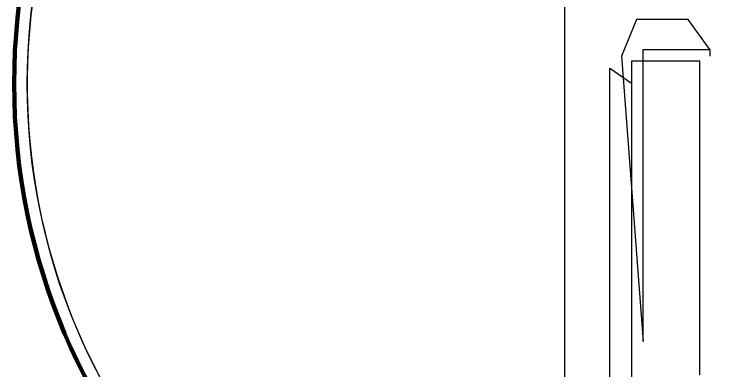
# Model space of a CAD drawing. Extents: x 553962 to 842807, y 8883888 to 9032388.
# Drawn here: x 808502 to 809564, y 8899313 to 8899846 of the extents above; entities that cross this region are included whole.
import ezdxf

# ---------------------------------------------------------------- set-up
doc = ezdxf.new("R2010")
doc.units = 0
doc.header["$LTSCALE"] = 200
doc.layers.add('4', color=7, linetype='Continuous', lineweight=25)

msp = doc.modelspace()

# ---------------------------------------------------------------- linework, layer by layer
at = {"layer": '4'}
for points in [[(809427.3, 8898802.8), (809427.3, 8898835.3), (809394.8, 8898835.3), (809394.8, 8898870.3), (809362.3, 8898870.3), (809362.3, 8898902.8), (809327.3, 8898902.8), (809327.3, 8898902.8), (809327.3, 8898935.3), (809327.3, 8900110.3), (808757.3, 8900110.3), (808757.3, 8900345.3)], [(809427.3, 8898802.8), (809427.3, 8898835.3), (809394.8, 8898835.3), (809394.8, 8898870.3), (809362.3, 8898870.3), (809362.3, 8898902.8), (809327.3, 8898902.8), (809327.3, 8898902.8), (809327.3, 8898935.3), (809327.3, 8900110.3), (808757.3, 8900110.3), (808757.3, 8900345.3)], [(809327.3, 8898935.3), (809327.3, 8900110.3)], [(809327.3, 8898935.3), (809327.3, 8900110.3)], [(809544.8, 8899792.8), (809512.3, 8899837.8), (809434.8, 8899837.8), (809412.3, 8899782.8), (809444.8, 8899355.3)], [(809544.8, 8899792.8), (809512.3, 8899837.8), (809434.8, 8899837.8), (809412.3, 8899782.8), (809444.8, 8899355.3)], [(809444.8, 8899355.3), (809444.8, 8899390.3), (809444.8, 8899425.3), (809444.8, 8899425.3), (809444.8, 8899455.3), (809444.8, 8899490.3), (809444.8, 8899490.3), (809444.8, 8899525.3), (809444.8, 8899525.3), (809444.8, 8899557.8), (809444.8, 8899557.8), (809444.8, 8899592.8), (809444.8, 8899625.3), (809444.8, 8899625.3), (809444.8, 8899657.8), (809444.8, 8899657.8), (809444.8, 8899657.8), (809444.8, 8899692.8), (809444.8, 8899692.8), (809444.8, 8899725.3), (809444.8, 8899725.3), (809444.8, 8899725.3), (809444.8, 8899760.3), (809444.8, 8899760.3), (809444.8, 8899760.3), (809444.8, 8899760.3), (809444.8, 8899792.8), (809444.8, 8899792.8), (809444.8, 8899792.8), (809444.8, 8899792.8), (809444.8, 8899792.8), (809479.8, 8899792.8), (809479.8, 8899792.8), (809512.3, 8899792.8), (809512.3, 8899792.8), (809544.8, 8899792.8), (809544.8, 8899792.8), (809544.8, 8899792.8), (809544.8, 8899792.8), (809544.8, 8899792.8), (809544.8, 8899792.8), (809544.8, 8899792.8), (809544.8, 8899792.8), (809544.8, 8899782.8)], [(809444.8, 8899355.3), (809444.8, 8899390.3), (809444.8, 8899425.3), (809444.8, 8899425.3), (809444.8, 8899455.3), (809444.8, 8899490.3), (809444.8, 8899490.3), (809444.8, 8899525.3), (809444.8, 8899525.3), (809444.8, 8899557.8), (809444.8, 8899557.8), (809444.8, 8899592.8), (809444.8, 8899625.3), (809444.8, 8899625.3), (809444.8, 8899657.8), (809444.8, 8899657.8), (809444.8, 8899657.8), (809444.8, 8899692.8), (809444.8, 8899692.8), (809444.8, 8899725.3), (809444.8, 8899725.3), (809444.8, 8899725.3), (809444.8, 8899760.3), (809444.8, 8899760.3), (809444.8, 8899760.3), (809444.8, 8899760.3), (809444.8, 8899792.8), (809444.8, 8899792.8), (809444.8, 8899792.8), (809444.8, 8899792.8), (809444.8, 8899792.8), (809479.8, 8899792.8), (809479.8, 8899792.8), (809512.3, 8899792.8), (809512.3, 8899792.8), (809544.8, 8899792.8), (809544.8, 8899792.8), (809544.8, 8899792.8), (809544.8, 8899792.8), (809544.8, 8899792.8), (809544.8, 8899792.8), (809544.8, 8899792.8), (809544.8, 8899792.8), (809544.8, 8899782.8)], [(809529.8, 8899765.3), (809529.8, 8899775.3), (809529.8, 8899775.3), (809529.8, 8899775.3), (809529.8, 8899775.3), (809529.8, 8899775.3), (809529.8, 8899775.3), (809529.8, 8899775.3), (809529.8, 8899775.3), (809494.8, 8899775.3), (809494.8, 8899775.3), (809462.3, 8899775.3), (809462.3, 8899775.3), (809427.3, 8899775.3), (809427.3, 8899775.3), (809427.3, 8899775.3), (809427.3, 8899775.3), (809427.3, 8899775.3), (809427.3, 8899742.8), (809427.3, 8899742.8), (809427.3, 8899742.8), (809427.3, 8899742.8), (809427.3, 8899705.3), (809427.3, 8899705.3), (809427.3, 8899705.3), (809427.3, 8899675.3), (809427.3, 8899675.3), (809427.3, 8899640.3), (809427.3, 8899640.3), (809427.3, 8899640.3), (809427.3, 8899607.8), (809427.3, 8899607.8), (809427.3, 8899572.8), (809427.3, 8899540.3), (809427.3, 8899540.3), (809427.3, 8899505.3), (809427.3, 8899505.3), (809427.3, 8899475.3), (809427.3, 8899475.3), (809427.3, 8899437.8), (809427.3, 8899405.3), (809427.3, 8899405.3), (809427.3, 8899372.8), (809427.3, 8899340.3)], [(809529.8, 8899765.3), (809529.8, 8899775.3), (809529.8, 8899775.3), (809529.8, 8899775.3), (809529.8, 8899775.3), (809529.8, 8899775.3), (809529.8, 8899775.3), (809529.8, 8899775.3), (809529.8, 8899775.3), (809494.8, 8899775.3), (809494.8, 8899775.3), (809462.3, 8899775.3), (809462.3, 8899775.3), (809427.3, 8899775.3), (809427.3, 8899775.3), (809427.3, 8899775.3), (809427.3, 8899775.3), (809427.3, 8899775.3), (809427.3, 8899742.8), (809427.3, 8899742.8), (809427.3, 8899742.8), (809427.3, 8899742.8), (809427.3, 8899705.3), (809427.3, 8899705.3), (809427.3, 8899705.3), (809427.3, 8899675.3), (809427.3, 8899675.3), (809427.3, 8899640.3), (809427.3, 8899640.3), (809427.3, 8899640.3), (809427.3, 8899607.8), (809427.3, 8899607.8), (809427.3, 8899572.8), (809427.3, 8899540.3), (809427.3, 8899540.3), (809427.3, 8899505.3), (809427.3, 8899505.3), (809427.3, 8899475.3), (809427.3, 8899475.3), (809427.3, 8899437.8), (809427.3, 8899405.3), (809427.3, 8899405.3), (809427.3, 8899372.8), (809427.3, 8899340.3)], [(809529.8, 8899765.3), (809529.8, 8899775.3), (809529.8, 8899775.3), (809529.8, 8899775.3), (809529.8, 8899775.3), (809529.8, 8899775.3), (809529.8, 8899775.3), (809529.8, 8899775.3), (809529.8, 8899775.3), (809494.8, 8899775.3), (809494.8, 8899775.3), (809462.3, 8899775.3), (809462.3, 8899775.3), (809427.3, 8899775.3), (809427.3, 8899775.3), (809427.3, 8899775.3), (809427.3, 8899775.3), (809427.3, 8899775.3), (809427.3, 8899742.8), (809427.3, 8899742.8), (809427.3, 8899742.8), (809427.3, 8899742.8), (809427.3, 8899705.3), (809427.3, 8899705.3), (809427.3, 8899705.3), (809427.3, 8899675.3), (809427.3, 8899675.3), (809427.3, 8899640.3), (809427.3, 8899640.3), (809427.3, 8899640.3), (809427.3, 8899607.8), (809427.3, 8899607.8), (809427.3, 8899572.8), (809427.3, 8899540.3), (809427.3, 8899540.3), (809427.3, 8899505.3), (809427.3, 8899505.3), (809427.3, 8899475.3), (809427.3, 8899475.3), (809427.3, 8899437.8), (809427.3, 8899405.3), (809427.3, 8899405.3), (809427.3, 8899372.8), (809427.3, 8899340.3)], [(809529.8, 8899765.3), (809529.8, 8899775.3), (809529.8, 8899775.3), (809529.8, 8899775.3), (809529.8, 8899775.3), (809529.8, 8899775.3), (809529.8, 8899775.3), (809529.8, 8899775.3), (809529.8, 8899775.3), (809494.8, 8899775.3), (809494.8, 8899775.3), (809462.3, 8899775.3), (809462.3, 8899775.3), (809427.3, 8899775.3), (809427.3, 8899775.3), (809427.3, 8899775.3), (809427.3, 8899775.3), (809427.3, 8899775.3), (809427.3, 8899742.8), (809427.3, 8899742.8), (809427.3, 8899742.8), (809427.3, 8899742.8), (809427.3, 8899705.3), (809427.3, 8899705.3), (809427.3, 8899705.3), (809427.3, 8899675.3), (809427.3, 8899675.3), (809427.3, 8899640.3), (809427.3, 8899640.3), (809427.3, 8899640.3), (809427.3, 8899607.8), (809427.3, 8899607.8), (809427.3, 8899572.8), (809427.3, 8899540.3), (809427.3, 8899540.3), (809427.3, 8899505.3), (809427.3, 8899505.3), (809427.3, 8899475.3), (809427.3, 8899475.3), (809427.3, 8899437.8), (809427.3, 8899405.3), (809427.3, 8899405.3), (809427.3, 8899372.8), (809427.3, 8899340.3)], [(809394.8, 8898870.3), (809394.8, 8899765.3), (809427.3, 8899742.8)], [(809394.8, 8898870.3), (809394.8, 8899765.3), (809427.3, 8899742.8)], [(809529.8, 8899305.3), (809529.8, 8899340.3), (809529.8, 8899340.3), (809529.8, 8899372.8), (809529.8, 8899405.3), (809529.8, 8899405.3), (809529.8, 8899437.8), (809529.8, 8899475.3), (809529.8, 8899475.3), (809529.8, 8899505.3), (809529.8, 8899505.3), (809529.8, 8899540.3), (809529.8, 8899540.3), (809529.8, 8899572.8), (809529.8, 8899607.8), (809529.8, 8899607.8), (809529.8, 8899640.3), (809529.8, 8899640.3), (809529.8, 8899640.3), (809529.8, 8899675.3), (809529.8, 8899675.3), (809529.8, 8899705.3), (809529.8, 8899705.3), (809529.8, 8899705.3), (809529.8, 8899742.8), (809529.8, 8899742.8), (809529.8, 8899742.8), (809529.8, 8899742.8), (809529.8, 8899765.3)], [(809529.8, 8899305.3), (809529.8, 8899340.3), (809529.8, 8899340.3), (809529.8, 8899372.8), (809529.8, 8899405.3), (809529.8, 8899405.3), (809529.8, 8899437.8), (809529.8, 8899475.3), (809529.8, 8899475.3), (809529.8, 8899505.3), (809529.8, 8899505.3), (809529.8, 8899540.3), (809529.8, 8899540.3), (809529.8, 8899572.8), (809529.8, 8899607.8), (809529.8, 8899607.8), (809529.8, 8899640.3), (809529.8, 8899640.3), (809529.8, 8899640.3), (809529.8, 8899675.3), (809529.8, 8899675.3), (809529.8, 8899705.3), (809529.8, 8899705.3), (809529.8, 8899705.3), (809529.8, 8899742.8), (809529.8, 8899742.8), (809529.8, 8899742.8), (809529.8, 8899742.8), (809529.8, 8899765.3)], [(809529.8, 8899305.3), (809529.8, 8899340.3), (809529.8, 8899340.3), (809529.8, 8899372.8), (809529.8, 8899405.3), (809529.8, 8899405.3), (809529.8, 8899437.8), (809529.8, 8899475.3), (809529.8, 8899475.3), (809529.8, 8899505.3), (809529.8, 8899505.3), (809529.8, 8899540.3), (809529.8, 8899540.3), (809529.8, 8899572.8), (809529.8, 8899607.8), (809529.8, 8899607.8), (809529.8, 8899640.3), (809529.8, 8899640.3), (809529.8, 8899640.3), (809529.8, 8899675.3), (809529.8, 8899675.3), (809529.8, 8899705.3), (809529.8, 8899705.3), (809529.8, 8899705.3), (809529.8, 8899742.8), (809529.8, 8899742.8), (809529.8, 8899742.8), (809529.8, 8899742.8), (809529.8, 8899765.3)], [(809529.8, 8899305.3), (809529.8, 8899340.3), (809529.8, 8899340.3), (809529.8, 8899372.8), (809529.8, 8899405.3), (809529.8, 8899405.3), (809529.8, 8899437.8), (809529.8, 8899475.3), (809529.8, 8899475.3), (809529.8, 8899505.3), (809529.8, 8899505.3), (809529.8, 8899540.3), (809529.8, 8899540.3), (809529.8, 8899572.8), (809529.8, 8899607.8), (809529.8, 8899607.8), (809529.8, 8899640.3), (809529.8, 8899640.3), (809529.8, 8899640.3), (809529.8, 8899675.3), (809529.8, 8899675.3), (809529.8, 8899705.3), (809529.8, 8899705.3), (809529.8, 8899705.3), (809529.8, 8899742.8), (809529.8, 8899742.8), (809529.8, 8899742.8), (809529.8, 8899742.8), (809529.8, 8899765.3)], [(809427.3, 8899742.8), (809427.3, 8898802.8), (809394.8, 8898870.3)], [(809427.3, 8899742.8), (809427.3, 8898802.8), (809394.8, 8898870.3)], [(809427.3, 8899340.3), (809427.3, 8899305.3)], [(809427.3, 8899340.3), (809427.3, 8899305.3)], [(809427.3, 8899340.3), (809427.3, 8899305.3)], [(809427.3, 8899340.3), (809427.3, 8899305.3)]]:
    msp.add_lwpolyline(points, dxfattribs=at)
at = {"layer": '4', "lineweight": 13}
for points in [[(809327.3, 8898935.3), (809327.3, 8900110.3)], [(809327.3, 8898935.3), (809327.3, 8900110.3)], [(809327.3, 8898935.3), (809327.3, 8900110.3)], [(809327.3, 8898935.3), (809327.3, 8900110.3)], [(809529.8, 8899305.3), (809529.8, 8899340.3), (809529.8, 8899340.3), (809529.8, 8899372.8), (809529.8, 8899405.3), (809529.8, 8899405.3), (809529.8, 8899437.8), (809529.8, 8899475.3), (809529.8, 8899475.3), (809529.8, 8899505.3), (809529.8, 8899505.3), (809529.8, 8899540.3), (809529.8, 8899540.3), (809529.8, 8899572.8), (809529.8, 8899607.8), (809529.8, 8899607.8), (809529.8, 8899640.3), (809529.8, 8899640.3), (809529.8, 8899640.3), (809529.8, 8899675.3), (809529.8, 8899675.3), (809529.8, 8899705.3), (809529.8, 8899705.3), (809529.8, 8899705.3), (809529.8, 8899742.8), (809529.8, 8899742.8), (809529.8, 8899742.8), (809529.8, 8899742.8), (809529.8, 8899775.3), (809529.8, 8899775.3), (809529.8, 8899775.3), (809529.8, 8899775.3), (809529.8, 8899775.3), (809529.8, 8899775.3), (809529.8, 8899775.3), (809529.8, 8899775.3), (809494.8, 8899775.3), (809494.8, 8899775.3), (809462.3, 8899775.3), (809462.3, 8899775.3), (809427.3, 8899775.3), (809427.3, 8899775.3), (809427.3, 8899775.3), (809427.3, 8899775.3), (809427.3, 8899775.3), (809427.3, 8899742.8), (809427.3, 8899742.8), (809427.3, 8899742.8), (809427.3, 8899742.8), (809427.3, 8899705.3), (809427.3, 8899705.3), (809427.3, 8899705.3), (809427.3, 8899675.3), (809427.3, 8899675.3), (809427.3, 8899640.3), (809427.3, 8899640.3), (809427.3, 8899640.3), (809427.3, 8899607.8), (809427.3, 8899607.8), (809427.3, 8899572.8), (809427.3, 8899540.3), (809427.3, 8899540.3), (809427.3, 8899505.3), (809427.3, 8899505.3), (809427.3, 8899475.3), (809427.3, 8899475.3), (809427.3, 8899437.8), (809427.3, 8899405.3), (809427.3, 8899405.3), (809427.3, 8899372.8), (809427.3, 8899340.3)], [(809529.8, 8899765.3), (809529.8, 8899775.3), (809529.8, 8899775.3), (809529.8, 8899775.3), (809529.8, 8899775.3), (809529.8, 8899775.3), (809529.8, 8899775.3), (809529.8, 8899775.3), (809529.8, 8899775.3), (809494.8, 8899775.3), (809494.8, 8899775.3), (809462.3, 8899775.3), (809462.3, 8899775.3), (809427.3, 8899775.3), (809427.3, 8899775.3), (809427.3, 8899775.3), (809427.3, 8899775.3), (809427.3, 8899775.3), (809427.3, 8899742.8), (809427.3, 8899742.8), (809427.3, 8899742.8), (809427.3, 8899742.8), (809427.3, 8899705.3), (809427.3, 8899705.3), (809427.3, 8899705.3), (809427.3, 8899675.3), (809427.3, 8899675.3), (809427.3, 8899640.3), (809427.3, 8899640.3), (809427.3, 8899640.3), (809427.3, 8899607.8), (809427.3, 8899607.8), (809427.3, 8899572.8), (809427.3, 8899540.3), (809427.3, 8899540.3), (809427.3, 8899505.3), (809427.3, 8899505.3), (809427.3, 8899475.3), (809427.3, 8899475.3), (809427.3, 8899437.8), (809427.3, 8899405.3), (809427.3, 8899405.3), (809427.3, 8899372.8), (809427.3, 8899340.3)], [(809529.8, 8899305.3), (809529.8, 8899340.3), (809529.8, 8899340.3), (809529.8, 8899372.8), (809529.8, 8899405.3), (809529.8, 8899405.3), (809529.8, 8899437.8), (809529.8, 8899475.3), (809529.8, 8899475.3), (809529.8, 8899505.3), (809529.8, 8899505.3), (809529.8, 8899540.3), (809529.8, 8899540.3), (809529.8, 8899572.8), (809529.8, 8899607.8), (809529.8, 8899607.8), (809529.8, 8899640.3), (809529.8, 8899640.3), (809529.8, 8899640.3), (809529.8, 8899675.3), (809529.8, 8899675.3), (809529.8, 8899705.3), (809529.8, 8899705.3), (809529.8, 8899705.3), (809529.8, 8899742.8), (809529.8, 8899742.8), (809529.8, 8899742.8), (809529.8, 8899742.8), (809529.8, 8899775.3), (809529.8, 8899775.3), (809529.8, 8899775.3), (809529.8, 8899775.3), (809529.8, 8899775.3), (809529.8, 8899775.3), (809529.8, 8899775.3), (809529.8, 8899775.3), (809494.8, 8899775.3), (809494.8, 8899775.3), (809462.3, 8899775.3), (809462.3, 8899775.3), (809427.3, 8899775.3), (809427.3, 8899775.3), (809427.3, 8899775.3), (809427.3, 8899775.3), (809427.3, 8899775.3), (809427.3, 8899742.8), (809427.3, 8899742.8), (809427.3, 8899742.8), (809427.3, 8899742.8), (809427.3, 8899705.3), (809427.3, 8899705.3), (809427.3, 8899705.3), (809427.3, 8899675.3), (809427.3, 8899675.3), (809427.3, 8899640.3), (809427.3, 8899640.3), (809427.3, 8899640.3), (809427.3, 8899607.8), (809427.3, 8899607.8), (809427.3, 8899572.8), (809427.3, 8899540.3), (809427.3, 8899540.3), (809427.3, 8899505.3), (809427.3, 8899505.3), (809427.3, 8899475.3), (809427.3, 8899475.3), (809427.3, 8899437.8), (809427.3, 8899405.3), (809427.3, 8899405.3), (809427.3, 8899372.8), (809427.3, 8899340.3)], [(809529.8, 8899765.3), (809529.8, 8899775.3), (809529.8, 8899775.3), (809529.8, 8899775.3), (809529.8, 8899775.3), (809529.8, 8899775.3), (809529.8, 8899775.3), (809529.8, 8899775.3), (809529.8, 8899775.3), (809494.8, 8899775.3), (809494.8, 8899775.3), (809462.3, 8899775.3), (809462.3, 8899775.3), (809427.3, 8899775.3), (809427.3, 8899775.3), (809427.3, 8899775.3), (809427.3, 8899775.3), (809427.3, 8899775.3), (809427.3, 8899742.8), (809427.3, 8899742.8), (809427.3, 8899742.8), (809427.3, 8899742.8), (809427.3, 8899705.3), (809427.3, 8899705.3), (809427.3, 8899705.3), (809427.3, 8899675.3), (809427.3, 8899675.3), (809427.3, 8899640.3), (809427.3, 8899640.3), (809427.3, 8899640.3), (809427.3, 8899607.8), (809427.3, 8899607.8), (809427.3, 8899572.8), (809427.3, 8899540.3), (809427.3, 8899540.3), (809427.3, 8899505.3), (809427.3, 8899505.3), (809427.3, 8899475.3), (809427.3, 8899475.3), (809427.3, 8899437.8), (809427.3, 8899405.3), (809427.3, 8899405.3), (809427.3, 8899372.8), (809427.3, 8899340.3)], [(809529.8, 8899305.3), (809529.8, 8899340.3), (809529.8, 8899340.3), (809529.8, 8899372.8), (809529.8, 8899405.3), (809529.8, 8899405.3), (809529.8, 8899437.8), (809529.8, 8899475.3), (809529.8, 8899475.3), (809529.8, 8899505.3), (809529.8, 8899505.3), (809529.8, 8899540.3), (809529.8, 8899540.3), (809529.8, 8899572.8), (809529.8, 8899607.8), (809529.8, 8899607.8), (809529.8, 8899640.3), (809529.8, 8899640.3), (809529.8, 8899640.3), (809529.8, 8899675.3), (809529.8, 8899675.3), (809529.8, 8899705.3), (809529.8, 8899705.3), (809529.8, 8899705.3), (809529.8, 8899742.8), (809529.8, 8899742.8), (809529.8, 8899742.8), (809529.8, 8899742.8), (809529.8, 8899765.3)], [(809529.8, 8899305.3), (809529.8, 8899340.3), (809529.8, 8899340.3), (809529.8, 8899372.8), (809529.8, 8899405.3), (809529.8, 8899405.3), (809529.8, 8899437.8), (809529.8, 8899475.3), (809529.8, 8899475.3), (809529.8, 8899505.3), (809529.8, 8899505.3), (809529.8, 8899540.3), (809529.8, 8899540.3), (809529.8, 8899572.8), (809529.8, 8899607.8), (809529.8, 8899607.8), (809529.8, 8899640.3), (809529.8, 8899640.3), (809529.8, 8899640.3), (809529.8, 8899675.3), (809529.8, 8899675.3), (809529.8, 8899705.3), (809529.8, 8899705.3), (809529.8, 8899705.3), (809529.8, 8899742.8), (809529.8, 8899742.8), (809529.8, 8899742.8), (809529.8, 8899742.8), (809529.8, 8899765.3)], [(809427.3, 8899340.3), (809427.3, 8899305.3)], [(809427.3, 8899340.3), (809427.3, 8899305.3)], [(809427.3, 8899340.3), (809427.3, 8899305.3)], [(809427.3, 8899340.3), (809427.3, 8899305.3)]]:
    msp.add_lwpolyline(points, dxfattribs=at)
at = {"layer": '4', "lineweight": 106}
msp.add_circle((809464.4, 8899741.7), 962, dxfattribs=at)
msp.add_circle((809464.4, 8899741.7), 962, dxfattribs=at)
at = {"layer": '4'}
msp.add_circle((809464.4, 8899741.7), 942.4, dxfattribs=at)
msp.add_circle((809464.4, 8899741.7), 942.4, dxfattribs=at)
msp.add_arc((809464.4, 8899741.7), 942.4, 274.0977, 267.9951, dxfattribs=at)
msp.add_arc((809464.4, 8899741.7), 942.4, 274.0977, 267.9951, dxfattribs=at)

doc.saveas('drawing.dxf')
